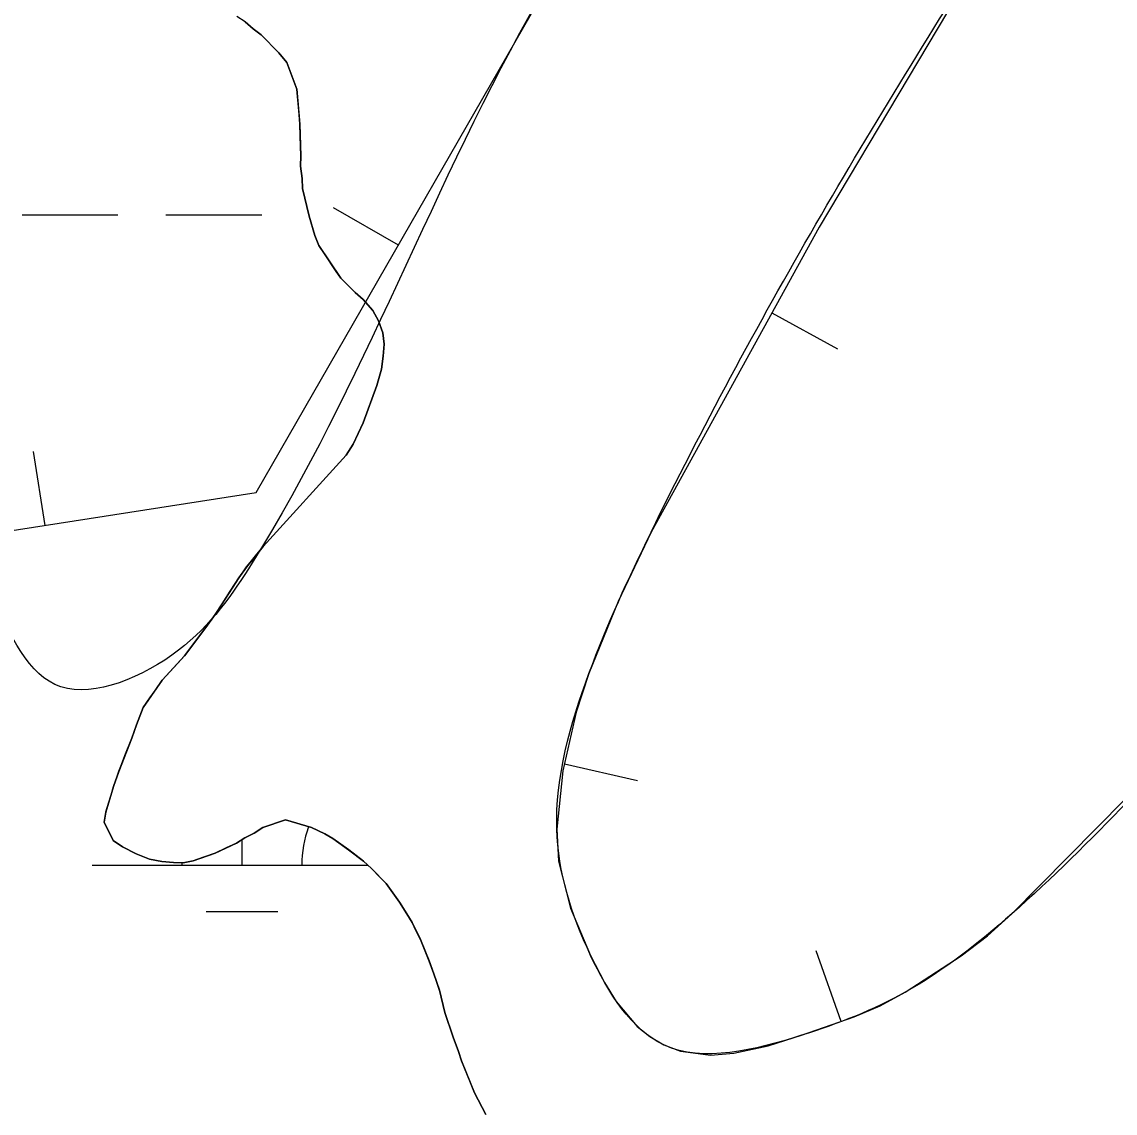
# Model space of a CAD drawing. Extents: x 3297735 to 3335592, y 670436 to 695807.
# Drawn here: x 3316710.7 to 3317075.7, y 691316.2 to 691680.7 of the extents above; entities that cross this region are included whole.
import ezdxf

# ---------------------------------------------------------------- set-up
doc = ezdxf.new("R2010")
doc.units = 0
for name, color, linetype in [('V-BORW-LINE', 7, 'Continuous'), ('V-RIVR-EDGE', 7, 'Continuous'), ('V-SITE-VEGE', 7, 'Continuous'), ('V-TOPO-SHOR', 7, 'Continuous'), ('V-WETL-SWMP', 7, 'Continuous')]:
    doc.layers.add(name, color=color, linetype=linetype)

msp = doc.modelspace()

# ---------------------------------------------------------------- linework, layer by layer
at = {"layer": 'V-BORW-LINE'}
for p, q in [((3316836.4, 691606.07), (3316814.72, 691618.52)), ((3316961.12, 691583.51), (3316983.02, 691571.45)), ((3316718.44, 691512.5), (3316714.58, 691537.2)), ((3316891.82, 691432.8), (3316916.21, 691427.31)), ((3316984.2, 691346.82), (3316975.92, 691370.41))]:
    msp.add_line(p, q, dxfattribs=at)
for points in [[(3316667.25, 691504.51), (3316788.97, 691523.51), (3316905.27, 691725.97), (3316938.85, 691835.98), (3316960.73, 691927.67), (3316966.71, 691996.04), (3316899.4, 692083.69), (3316802.06, 692162.21), (3316698.01, 692222.39)], [(3316667.25, 691504.51), (3316788.97, 691523.51), (3316905.27, 691725.97), (3316938.85, 691835.98), (3316960.73, 691927.67), (3316966.71, 691996.04), (3316899.4, 692083.69), (3316802.06, 692162.21), (3316698.01, 692222.39)], [(3317036.33, 691711.98), (3316976.87, 691612.1), (3316920.77, 691510.23), (3316909.75, 691487.1), (3316900.03, 691463), (3316895.71, 691450.09), (3316891.31, 691430.53), (3316889.31, 691410.98), (3316889.87, 691400.38), (3316893.88, 691384.59), (3316900.59, 691368.85), (3316905.27, 691359.77), (3316909.16, 691353.42), (3316916.12, 691345.13), (3316920.31, 691341.73), (3316925.08, 691338.94), (3316930.59, 691336.88), (3316940.64, 691335.59), (3316948.36, 691336.16), (3316959.89, 691338.66), (3316970.94, 691342.17), (3316988.57, 691348.35), (3316997.2, 691352.04), (3317005.57, 691356.54), (3317024.32, 691368.69), (3317033.06, 691375.37), (3317041.21, 691382.77), (3317078.93, 691420.92)]]:
    msp.add_lwpolyline(points, dxfattribs=at)
for points in [[(3316995.19, 691930.46), (3317005.04, 692007.66), (3317000.73, 692060.53), (3316978.97, 692099.49), (3316906.19, 692141.1), (3316833.29, 692187.23), (3316697.41, 692287.63), (3316663.26, 692310.16), (3316619.56, 692296.15), (3316590.92, 692259.44), (3316565.01, 692210.53), (3316480.24, 692005.74), (3316389.23, 691825.19), (3316305.53, 691699.32), (3316276.48, 691659.41), (3316186.55, 691545.67), (3316036.76, 691382.05), (3315921.08, 691241.35), (3315848.08, 691140.02), (3315652.34, 690837.57), (3315431.18, 690420.67), (3315366.48, 690281.6), (3315351.93, 690233.43), (3315347.59, 690183.53), (3315387.16, 690117.36), (3315426.15, 690095.12), (3315473.6, 690094.31), (3315510.73, 690108.44), (3315542.49, 690128.45), (3315605.13, 690188.3), (3315659.03, 690264.36), (3315680.95, 690299.03), (3315904.66, 690642.19), (3316007.96, 690811.35), (3316078, 690936.85), (3316101.2, 690968.46), (3316112.23, 690877.46), (3316165.02, 690879.03), (3316235.46, 690925.63), (3316271.09, 690958.63), (3316327.12, 691033.63), (3316466.84, 691261.08), (3316567.99, 691464.66), (3316598.36, 691502.42), (3316633.55, 691520.69), (3316678.11, 691524.6), (3316723.77, 691458.6), (3316762.99, 691470.77), (3316787.64, 691500.01), (3316883.3, 691688.42), (3316909.39, 691731.24), (3316973.65, 691855.57), (3316995.19, 691930.46)], [(3317226.65, 691567.3), (3317271.22, 691638.83), (3317313.57, 691721.71), (3317305.27, 691768.61), (3317246.79, 691828.54), (3317206.63, 691851.24), (3317156.87, 691859.21), (3317121.25, 691830.05), (3317036.33, 691711.98), (3316920.77, 691510.23), (3316900.03, 691463), (3316889.31, 691410.98), (3316900.59, 691368.85), (3316925.08, 691338.94), (3316970.94, 691342.17), (3317005.57, 691356.54), (3317041.21, 691382.77), (3317116.66, 691459.04), (3317151.67, 691494.05), (3317226.65, 691567.3)]]:
    msp.add_spline(points, degree=3, dxfattribs=at)
at = {"layer": 'V-RIVR-EDGE'}
msp.add_spline([(3319555.14, 694014.55), (3319548.52, 694002.76), (3319539.36, 693985.79), (3319509.78, 693923.27), (3319496.46, 693903), (3319479.41, 693878.17), (3319464.01, 693854.58), (3319445.27, 693818.98), (3319424.44, 693775.51), (3319406.53, 693740.74), (3319395.69, 693713), (3319386.52, 693693.13), (3319372.79, 693671.61), (3319340.34, 693621.53), (3319316.61, 693580.14), (3319295.79, 693542.89), (3319282.06, 693520.96), (3319271.65, 693502.33), (3319267.89, 693489.49), (3319259.98, 693475.83), (3319250.42, 693465.08), (3319246.25, 693454.32), (3319237.93, 693442.32), (3319231.68, 693428.65), (3319225.43, 693414.99), (3319219.61, 693410.03), (3319205.47, 693391.42), (3319185.09, 693363.28), (3319164.7, 693327.69), (3319143.08, 693301.21), (3319109.39, 693253.21), (3319083.6, 693218.46), (3319061.14, 693187.85), (3319039.52, 693157.64), (3319018.29, 693123.29), (3318994.59, 693091.02), (3318949.68, 693031.86), (3318931.37, 693004.55), (3318913.08, 692981.38), (3318902.25, 692962.76), (3318892.68, 692944.55), (3318876.03, 692916.4), (3318861.86, 692887.84), (3318841.46, 692848.51), (3318822.29, 692807.53), (3318806.46, 692774.41), (3318803.1, 692758.66), (3318804.31, 692744.98), (3318808.02, 692734.61), (3318808.84, 692730.46), (3318817.11, 692725.47), (3318826.63, 692719.23), (3318832.83, 692713), (3318835.72, 692705.53), (3318835.27, 692692.27), (3318829.85, 692681.5), (3318819.88, 692669.09), (3318809.47, 692651.3), (3318783.24, 692602.87), (3318768.67, 692580.52), (3318760.79, 692575.98), (3318753.73, 692573.1), (3318747.11, 692573.94), (3318739.24, 692579.76), (3318735.53, 692585.58), (3318730.56, 692588.49), (3318721.44, 692588.1), (3318700.27, 692573.64), (3318679.48, 692549.66), (3318660.76, 692522.35), (3318646.6, 692493.37), (3318637.03, 692477.64), (3318624.96, 692456.95), (3318607.08, 692434.19), (3318599.98, 692413.49), (3318583.3, 692372.49), (3318565.82, 692342.28), (3318547.09, 692313.73), (3318534.2, 692295.52), (3318512.56, 692258.69), (3318488.02, 692224.76), (3318446.4, 692155.23), (3318418.11, 692112.61), (3318397.31, 692084.47), (3318386.91, 692066.68), (3318376.5, 692048.05), (3318354.44, 692011.22), (3318333.22, 691976.45), (3318316.13, 691940.02), (3318301.57, 691917.67), (3318275.38, 691884.99), (3318265.81, 691873), (3318250.82, 691844.85), (3318236.64, 691808.41), (3318222.07, 691781.09), (3318194.96, 691714.01), (3318179.96, 691684.2), (3318162.07, 691654.82), (3318140.84, 691619.64), (3318130.44, 691603.92), (3318120.89, 691595.24), (3318105.09, 691577.87), (3318090.12, 691558.42), (3318067.68, 691532.37), (3318043.56, 691501.75), (3318020.26, 691465.75), (3317998.21, 691433.06), (3317973.66, 691392.92), (3317962.42, 691371.81), (3317929.95, 691315.1), (3317907.9, 691282.41), (3317889.2, 691263.39), (3317870.48, 691238.16), (3317844.7, 691202.99), (3317833.05, 691186.02), (3317808.09, 691148.78), (3317780.64, 691109.47), (3317756.1, 691076.38), (3317731.98, 691045.35), (3317684.57, 690978.73), (3317668.76, 690954.73), (3317646.3, 690922.04), (3317635.48, 690907.15), (3317629.25, 690900.53), (3317620.1, 690889.36), (3317608.46, 690874.47), (3317601.4, 690867.03), (3317592.67, 690860.42), (3317585.59, 690845.93), (3317576.86, 690836), (3317565.64, 690821.11), (3317549.42, 690801.25), (3317522.4, 690767.75), (3317502.45, 690745), (3317489.97, 690727.62), (3317482.47, 690713.55), (3317479.54, 690701.12), (3317475.78, 690689.94), (3317474.94, 690683.31), (3317467.87, 690674.21), (3317451.65, 690653.94), (3317427.54, 690622.91), (3317406.33, 690593.95), (3317381.8, 690564.58), (3317328.18, 690504.62), (3317308.23, 690483.11), (3317290.78, 690466.16), (3317272.5, 690446.31), (3317248.81, 690422.74), (3317230.94, 690402.48), (3317202.23, 690356.54), (3317170.21, 690314.34), (3317129.47, 690266.36), (3317099.12, 690227.48), (3317085.82, 690212.59), (3317074.19, 690204.33), (3317063.38, 690189.85), (3317045.08, 690163.78), (3317020.95, 690128.61), (3316996.82, 690093.85), (3316970.63, 690059.1), (3316926.98, 690008.23), (3316891.65, 689970.6), (3316861.71, 689930.05), (3316828.03, 689887.86), (3316809.31, 689860.13), (3316797.25, 689841.93), (3316783.53, 689825.38), (3316737.37, 689762.08), (3316714.9, 689728.98), (3316681.64, 689687.61), (3316661.69, 689665.69), (3316647.97, 689646.66), (3316619.68, 689606.11), (3316602.63, 689581.28), (3316583.49, 689551.9), (3316563.93, 689519.62), (3316547.71, 689499.35), (3316541.89, 689491.9), (3316538.57, 689488.6), (3316532.31, 689474.1), (3316523.16, 689461.28), (3316509.03, 689445.15), (3316500.29, 689431.49), (3316493.22, 689419.9), (3316485.73, 689407.9), (3316486.11, 689397.12), (3316486.48, 689375.57), (3316487.29, 689371.01), (3316491.44, 689370.17), (3316493.5, 689366.43), (3316494.29, 689352.75), (3316496.75, 689341.56), (3316502.54, 689336.57), (3316504.2, 689334.08), (3316504.18, 689328.69), (3316501.27, 689325.8), (3316488.83, 689321.27), (3316487.17, 689319.61), (3316487.16, 689316.71), (3316492.96, 689316.7), (3316502.08, 689318.33), (3316508.3, 689318.32), (3316513.27, 689314.99), (3316516.58, 689314.98), (3316524.87, 689314.55), (3316535.62, 689303.33), (3316544.71, 689293.36), (3316545.54, 689290.04), (3316543.46, 689287.97), (3316525.66, 689296.72), (3316509.92, 689304.22), (3316502.06, 689307.14), (3316490.45, 689308.41), (3316482.58, 689308.02), (3316478.02, 689308.03), (3316473.47, 689311.77), (3316449.46, 689323.85), (3316424.59, 689324.74), (3316401.79, 689323.14), (3316381.47, 689318.22), (3316366.54, 689316.18), (3316352.85, 689311.24), (3316334.16, 689295.54), (3316302.2, 689277.79), (3316275.21, 689257.14), (3316266.49, 689249.28), (3316249.02, 689224.04), (3316230.28, 689191.76), (3316217.78, 689162.78), (3316200.69, 689125.93), (3316182.37, 689092.82), (3316162.8, 689054.73), (3316141.17, 689024.94), (3316114.57, 688996.41), (3316081.77, 688971.62), (3316036.89, 688926.14), (3316007.39, 688897.61), (3315987.04, 688880.67), (3315970.01, 688865.79), (3315959.63, 688858.77), (3315957.13, 688852.14), (3315955.46, 688848.42), (3315953.91, 688835.53)], degree=3, dxfattribs=at)
at = {"layer": 'V-SITE-VEGE'}
for p, q in [((3316785.28, 691680.66), (3316787.93, 691678.31)), ((3316787.93, 691678.31), (3316790.58, 691676.33)), ((3316790.58, 691676.33), (3316796.48, 691670.33)), ((3316796.48, 691670.33), (3316799.16, 691667.06)), ((3316799.16, 691667.06), (3316802.52, 691658.21)), ((3316802.52, 691658.21), (3316803.54, 691646.53)), ((3316803.54, 691646.53), (3316803.79, 691635.95)), ((3316803.79, 691635.95), (3316803.69, 691632.41)), ((3316803.69, 691632.41), (3316804.34, 691628.34)), ((3316804.34, 691628.34), (3316804.42, 691625)), ((3316804.42, 691625), (3316806.68, 691615.76)), ((3316806.68, 691615.76), (3316808.5, 691609.3)), ((3316808.5, 691609.3), (3316809.88, 691605.99)), ((3316809.88, 691605.99), (3316817.2, 691595.01)), ((3316817.2, 691595.01), (3316821.96, 691590.3)), ((3316821.96, 691590.3), (3316824.61, 691587.94)), ((3316824.61, 691587.94), (3316827.86, 691584.3)), ((3316827.86, 691584.3), (3316829.79, 691580.82)), ((3316829.79, 691580.82), (3316831.19, 691576.76)), ((3316831.19, 691576.76), (3316831.65, 691573.06)), ((3316831.65, 691573.06), (3316831.37, 691568.96)), ((3316831.37, 691568.96), (3316830.73, 691564.67)), ((3316830.73, 691564.67), (3316829.19, 691559.25)), ((3316829.19, 691559.25), (3316824.65, 691546.7)), ((3316824.65, 691546.7), (3316821.29, 691539.56)), ((3316821.29, 691539.56), (3316818.96, 691535.97)), ((3316818.96, 691535.97), (3316791.24, 691505.41)), ((3316791.24, 691505.41), (3316785.65, 691498.58)), ((3316785.65, 691498.58), (3316783.13, 691495)), ((3316783.13, 691495), (3316775.24, 691482.73)), ((3316775.24, 691482.73), (3316772.18, 691478.39)), ((3316772.18, 691478.39), (3316764.97, 691468.93)), ((3316764.97, 691468.93), (3316757.55, 691460.77)), ((3316757.55, 691460.77), (3316751.26, 691451.7)), ((3316751.26, 691451.7), (3316748.98, 691445.89)), ((3316748.98, 691445.89), (3316747.41, 691441.39)), ((3316747.41, 691441.39), (3316743.03, 691430.33)), ((3316743.03, 691430.33), (3316741.29, 691425.27)), ((3316741.29, 691425.27), (3316738.7, 691416.66)), ((3316738.7, 691416.66), (3316738.22, 691413.31)), ((3316738.22, 691413.31), (3316741.15, 691407.24)), ((3316791.21, 691411.58), (3316798.77, 691414.17)), ((3316798.77, 691414.17), (3316807.38, 691411.58)), ((3316785.16, 691408.09), (3316788.29, 691409.65)), ((3316788.29, 691409.65), (3316791.21, 691411.58)), ((3316807.38, 691411.58), (3316811.89, 691409.46)), ((3316811.89, 691409.46), (3316814.53, 691407.85)), ((3316741.15, 691407.24), (3316744.36, 691405.09)), ((3316775.25, 691403.03), (3316782.42, 691406.35)), ((3316782.42, 691406.35), (3316785.16, 691408.09)), ((3316814.53, 691407.85), (3316819.82, 691404.07)), ((3316744.36, 691405.09), (3316748.88, 691402.78)), ((3316748.88, 691402.78), (3316753.37, 691401.03)), ((3316767.88, 691400.44), (3316775.25, 691403.03)), ((3316819.82, 691404.07), (3316824.74, 691400.28)), ((3316753.37, 691401.03), (3316757.48, 691400.19)), ((3316757.48, 691400.19), (3316761.39, 691399.92)), ((3316761.39, 691399.92), (3316764.55, 691399.8)), ((3316764.55, 691399.8), (3316767.88, 691400.44)), ((3316824.74, 691400.28), (3316827.4, 691397.93)), ((3316827.4, 691397.93), (3316832.35, 691392.84)), ((3316832.35, 691392.84), (3316836.77, 691386.63)), ((3316836.77, 691386.63), (3316839.27, 691382.79)), ((3316839.27, 691382.79), (3316841.01, 691379.86)), ((3316841.01, 691379.86), (3316843.75, 691374.16)), ((3316843.75, 691374.16), (3316846.7, 691366.98)), ((3316846.7, 691366.98), (3316848.29, 691362.75)), ((3316848.29, 691362.75), (3316850.09, 691357.22)), ((3316850.09, 691357.22), (3316851.93, 691349.83)), ((3316851.93, 691349.83), (3316854.73, 691341.53)), ((3316854.73, 691341.53), (3316856.51, 691336.74)), ((3316856.51, 691336.74), (3316857.52, 691333.61)), ((3316857.52, 691333.61), (3316861.85, 691322.93)), ((3316861.85, 691322.93), (3316865.55, 691315.77))]:
    msp.add_line(p, q, dxfattribs=at)
at = {"layer": 'V-TOPO-SHOR'}
for points in [[(3316764.55, 691399.8), (3316761.39, 691399.92), (3316757.48, 691400.19), (3316753.37, 691401.03), (3316748.87, 691402.78), (3316744.36, 691405.09), (3316741.15, 691407.24), (3316738.22, 691413.31), (3316738.7, 691416.66), (3316740.25, 691421.71), (3316741.29, 691425.27), (3316743.03, 691430.33), (3316745.13, 691435.58), (3316747.41, 691441.39), (3316748.98, 691445.89), (3316751.26, 691451.7), (3316753.41, 691454.91), (3316755.21, 691457.37), (3316757.55, 691460.77), (3316762.8, 691466.46), (3316764.97, 691468.93), (3316772.18, 691478.39), (3316775.24, 691482.73), (3316777.57, 691486.32), (3316780.26, 691490.47), (3316783.13, 691495), (3316785.65, 691498.58), (3316788.71, 691502.37), (3316791.24, 691505.41), (3316818.96, 691535.97), (3316821.29, 691539.56), (3316824.65, 691546.7), (3316829.19, 691559.25), (3316830.73, 691564.67), (3316831.37, 691568.96), (3316831.65, 691573.06), (3316831.19, 691576.76), (3316829.79, 691580.82), (3316827.86, 691584.3), (3316824.61, 691587.94), (3316821.96, 691590.3), (3316817.2, 691595.01), (3316815.47, 691597.57), (3316812, 691602.88), (3316809.88, 691605.99), (3316808.5, 691609.3), (3316806.68, 691615.76), (3316804.42, 691625), (3316804.34, 691628.34), (3316803.69, 691632.41), (3316803.79, 691635.95), (3316803.64, 691642.45), (3316803.54, 691646.53), (3316803.28, 691649.69), (3316802.52, 691658.21), (3316799.16, 691667.05), (3316796.48, 691670.33), (3316790.58, 691676.33), (3316787.93, 691678.31), (3316785.28, 691680.66), (3316782.45, 691682.45)], [(3316865.55, 691315.77), (3316861.85, 691322.93), (3316860.28, 691326.8), (3316857.52, 691333.61), (3316856.51, 691336.74), (3316854.73, 691341.53), (3316851.93, 691349.83), (3316850.09, 691357.22), (3316848.29, 691362.75), (3316846.7, 691366.98), (3316843.75, 691374.16), (3316842.38, 691376.92), (3316841.01, 691379.86), (3316839.27, 691382.79), (3316836.77, 691386.63), (3316832.35, 691392.84), (3316830.25, 691395.03), (3316827.4, 691397.93), (3316824.74, 691400.28), (3316819.82, 691404.07), (3316814.53, 691407.85), (3316811.89, 691409.46), (3316807.38, 691411.58), (3316798.77, 691414.17), (3316791.21, 691411.58), (3316788.29, 691409.65), (3316785.17, 691408.09), (3316782.42, 691406.35), (3316778.93, 691404.79), (3316775.25, 691403.03), (3316771.38, 691401.64), (3316767.88, 691400.44), (3316764.55, 691399.8)]]:
    msp.add_lwpolyline(points, dxfattribs=at)
at = {"layer": 'V-WETL-SWMP'}
for p, q in [((3316785.27, 691680.67), (3316787.93, 691678.31)), ((3316787.93, 691678.31), (3316790.57, 691676.33)), ((3316790.57, 691676.33), (3316796.48, 691670.34)), ((3316796.48, 691670.34), (3316799.15, 691667.06)), ((3316799.15, 691667.06), (3316802.52, 691658.22)), ((3316802.52, 691658.22), (3316803.54, 691646.53)), ((3316803.54, 691646.53), (3316803.78, 691635.95)), ((3316803.78, 691635.95), (3316803.68, 691632.42)), ((3316803.68, 691632.42), (3316804.33, 691628.34)), ((3316804.33, 691628.34), (3316804.41, 691625)), ((3316804.41, 691625), (3316806.67, 691615.76)), ((3316710.8, 691616.23), (3316742.8, 691616.23)), ((3316758.8, 691616.23), (3316790.8, 691616.23)), ((3316806.67, 691615.76), (3316808.5, 691609.3)), ((3316808.5, 691609.3), (3316809.87, 691605.99)), ((3316809.87, 691605.99), (3316817.19, 691595.02)), ((3316817.19, 691595.02), (3316821.95, 691590.3)), ((3316821.95, 691590.3), (3316824.6, 691587.94)), ((3316824.6, 691587.94), (3316827.85, 691584.3)), ((3316827.85, 691584.3), (3316829.79, 691580.82)), ((3316829.79, 691580.82), (3316831.18, 691576.76)), ((3316831.18, 691576.76), (3316831.64, 691573.06)), ((3316831.64, 691573.06), (3316831.37, 691568.96)), ((3316831.37, 691568.96), (3316830.72, 691564.68)), ((3316830.72, 691564.68), (3316829.18, 691559.25)), ((3316829.18, 691559.25), (3316824.64, 691546.7)), ((3316824.64, 691546.7), (3316821.28, 691539.56)), ((3316821.28, 691539.56), (3316818.95, 691535.97)), ((3316818.95, 691535.97), (3316791.24, 691505.41)), ((3316791.24, 691505.41), (3316785.64, 691498.59)), ((3316785.64, 691498.59), (3316783.12, 691495)), ((3316783.12, 691495), (3316775.23, 691482.74)), ((3316775.23, 691482.74), (3316772.18, 691478.39)), ((3316772.18, 691478.39), (3316764.97, 691468.93)), ((3316764.97, 691468.93), (3316757.54, 691460.77)), ((3316757.54, 691460.77), (3316751.25, 691451.7)), ((3316751.25, 691451.7), (3316748.97, 691445.89)), ((3316748.97, 691445.89), (3316747.4, 691441.39)), ((3316747.4, 691441.39), (3316743.02, 691430.33)), ((3316743.02, 691430.33), (3316741.28, 691425.27)), ((3316741.28, 691425.27), (3316738.69, 691416.66)), ((3316738.69, 691416.66), (3316738.21, 691413.31)), ((3316738.21, 691413.31), (3316741.14, 691407.25)), ((3316791.21, 691411.58), (3316798.76, 691414.17)), ((3316798.76, 691414.17), (3316807.37, 691411.59)), ((3316785.16, 691408.09), (3316788.28, 691409.65)), ((3316788.28, 691409.65), (3316791.21, 691411.58)), ((3316807.37, 691411.59), (3316811.88, 691409.46)), ((3316811.88, 691409.46), (3316814.52, 691407.85)), ((3316741.14, 691407.25), (3316744.35, 691405.09)), ((3316775.24, 691403.03), (3316782.41, 691406.36)), ((3316782.41, 691406.36), (3316785.16, 691408.09)), ((3316784.21, 691398.98), (3316784.21, 691407.49)), ((3316814.52, 691407.85), (3316819.81, 691404.07)), ((3316744.35, 691405.09), (3316748.87, 691402.78)), ((3316748.87, 691402.78), (3316753.37, 691401.03)), ((3316767.87, 691400.44), (3316775.24, 691403.03)), ((3316819.81, 691404.07), (3316824.73, 691400.29)), ((3316734.21, 691398.98), (3316826.2, 691398.98)), ((3316753.37, 691401.03), (3316757.47, 691400.2)), ((3316757.47, 691400.2), (3316761.38, 691399.92)), ((3316761.38, 691399.92), (3316764.54, 691399.8)), ((3316764.54, 691399.8), (3316767.87, 691400.44)), ((3316824.73, 691400.29), (3316827.39, 691397.94)), ((3316827.39, 691397.94), (3316832.34, 691392.85)), ((3316832.34, 691392.85), (3316836.76, 691386.64)), ((3316836.76, 691386.64), (3316839.26, 691382.79)), ((3316772.21, 691383.55), (3316796.2, 691383.55)), ((3316839.26, 691382.79), (3316841, 691379.86)), ((3316841, 691379.86), (3316843.74, 691374.16)), ((3316843.74, 691374.16), (3316846.69, 691366.99)), ((3316846.69, 691366.99), (3316848.28, 691362.75)), ((3316848.28, 691362.75), (3316850.08, 691357.22)), ((3316850.08, 691357.22), (3316851.93, 691349.83)), ((3316851.93, 691349.83), (3316854.72, 691341.54)), ((3316854.72, 691341.54), (3316856.51, 691336.75)), ((3316856.51, 691336.75), (3316857.51, 691333.61)), ((3316857.51, 691333.61), (3316861.85, 691322.94)), ((3316861.85, 691322.94), (3316865.54, 691315.78))]:
    msp.add_line(p, q, dxfattribs=at)
for centre, start, end in [((3316839.45, 691399.46), 159.3969, 180.7718), ((3316728.96, 691399.46), 359.2282, 0.5826)]:
    msp.add_arc(centre, 35.25, start, end, dxfattribs=at)

doc.saveas('drawing.dxf')
